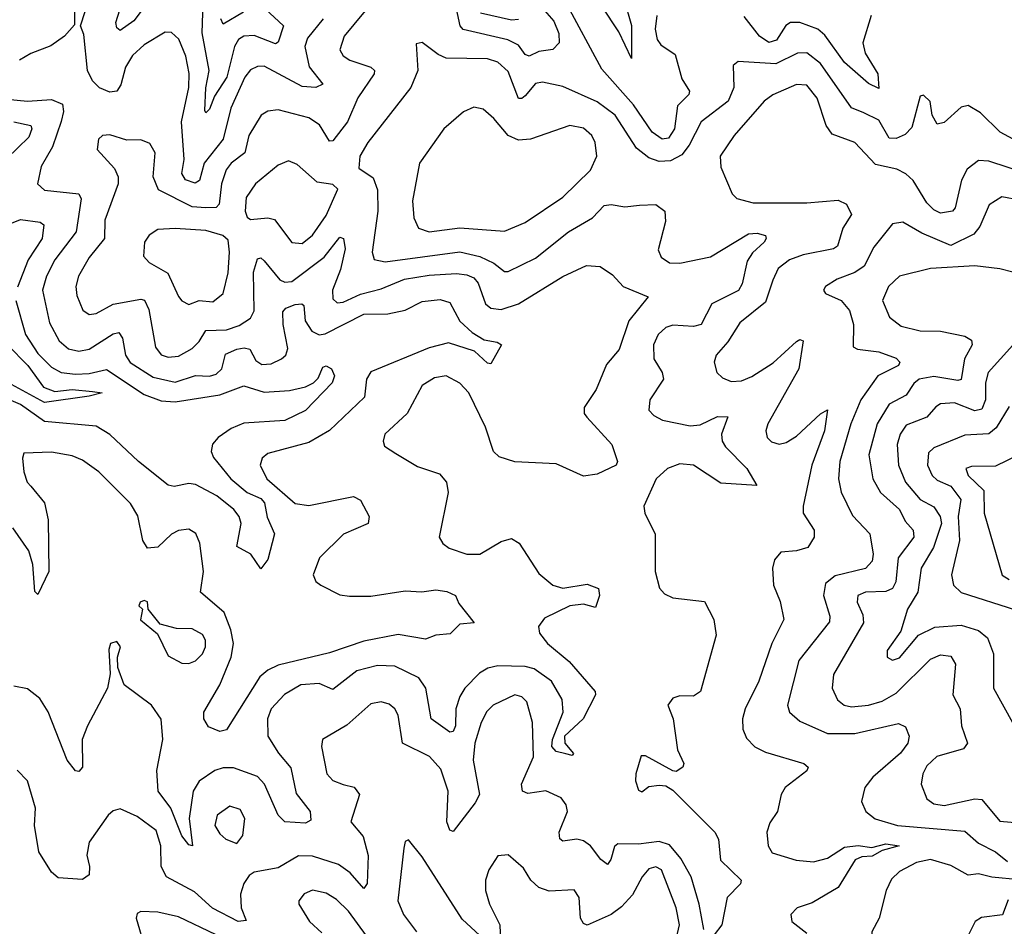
# Model space of a CAD drawing. Extents: x 1678431 to 1860718, y 384618 to 522882.
# Tile 266 of 473: x 1739163 to 1742030, y 498631 to 501273. Entities that reach past the tile are written whole.
import ezdxf

# ---------------------------------------------------------------- set-up
doc = ezdxf.new("R2010")
doc.units = 0

msp = doc.modelspace()

# ---------------------------------------------------------------- linework, layer by layer
at = {"layer": '0CON10XD'}
for points in [[(1739877.7, 501305), (1739931.1, 501255), (1739915, 501207.5), (1739907.4, 501202.6), (1739845, 501226.6), (1739815.2, 501224.8), (1739799.8, 501215), (1739788.3, 501195), (1739766.2, 501105), (1739729.8, 501050.2), (1739715, 501012.5), (1739705, 501001.4), (1739702.1, 501007.9), (1739704.5, 501074.5), (1739714.4, 501125), (1739694.1, 501235), (1739701.7, 501465)], [(1740921.9, 501335), (1740944.3, 501255.7), (1740945, 501160), (1740907.5, 501237.5), (1740811, 501385)], [(1739536.6, 501325), (1739495, 501269.4), (1739455, 501241.8), (1739445, 501248.8), (1739443, 501265), (1739470.5, 501355)], [(1740196.7, 501333.3), (1740107.2, 501225), (1740094.6, 501185), (1740105, 501167.8), (1740124.4, 501155), (1740185.5, 501135), (1740195.9, 501125), (1740195.3, 501115), (1740147.7, 501045), (1740116.9, 500975), (1740075, 500920), (1740065, 500918.9), (1740036.1, 500966.1), (1740005, 500987.3), (1739915, 501010.3), (1739885, 501006.2), (1739865.6, 500995), (1739829.8, 500935), (1739818.5, 500885), (1739778.8, 500855), (1739763.9, 500835), (1739750.7, 500795), (1739743.8, 500735), (1739734.5, 500725.5), (1739705, 500724.3)], [(1740677.9, 501315), (1740718.4, 501268.4), (1740733.1, 501233.1), (1740734.2, 501205), (1740715, 501185.7), (1740675, 501180.2), (1740646.5, 501166.5), (1740635, 501171.8), (1740615, 501198.4), (1740584.4, 501214.4), (1740454.2, 501244.2), (1740445.1, 501255.1), (1740434.8, 501305)], [(1741018.6, 501285), (1741013.8, 501245), (1741018.9, 501215), (1741030.1, 501200.1), (1741071.5, 501171.5), (1741091, 501101), (1741113.2, 501065), (1741111.8, 501055), (1741078.2, 501021.8), (1741069.5, 500955), (1741052.4, 500927.6), (1741034.3, 500924.3), (1741005.2, 500945), (1740950.8, 501025), (1740858.3, 501128.3), (1740752.7, 501325)], [(1739322.5, 501305), (1739321.7, 501258.3), (1739293.5, 501225), (1739253.7, 501196.3), (1739195, 501174.3), (1739161.8, 501155)], [(1740046.3, 501275), (1740000.8, 501219.2), (1739993.1, 501195), (1740005.4, 501135.4), (1740045.3, 501084.7), (1740025, 501074.8), (1739985, 501078.4), (1739875, 501137.8), (1739855, 501136.8), (1739835, 501126.3), (1739818.5, 501105), (1739777.4, 501015), (1739754.8, 500925), (1739699.8, 500855), (1739685.9, 500804.1), (1739673.8, 500796.2), (1739645, 500806.6), (1739634.8, 500825), (1739641.3, 500865), (1739633.9, 500975), (1739655.1, 501075), (1739655.7, 501115.7), (1739646.6, 501166.6), (1739626.3, 501216.3), (1739605, 501235.4), (1739586.2, 501236.2), (1739525, 501200), (1739491.4, 501168.6), (1739470.4, 501135), (1739456.9, 501083.1), (1739445.2, 501064.8), (1739425, 501061.2), (1739395, 501074.7), (1739374.7, 501095), (1739360.5, 501125), (1739349.4, 501229.4), (1739340, 501255), (1739353.6, 501296.4)], [(1739814.1, 501295), (1739755, 501260), (1739748.6, 501275)], [(1740615, 501273.5), (1740595, 501271.2), (1740505, 501291.7)], [(1741642.3, 501285), (1741618.5, 501205), (1741625, 501175.4), (1741662.4, 501115), (1741665, 501072.2), (1741635, 501086.7), (1741565, 501147.7), (1741508.1, 501228.1), (1741486.9, 501245), (1741435, 501264.4), (1741408, 501265), (1741393.7, 501256.3), (1741366.9, 501213.1), (1741345, 501206.9), (1741317.5, 501225), (1741272.5, 501282.5)], [(1742105, 500898.8), (1742018.5, 500945), (1741961.5, 501001.5), (1741925, 501022.9), (1741905, 501018.2), (1741855, 500972.9), (1741835, 500968), (1741820, 500995), (1741814.2, 501034.2), (1741795, 501052.5), (1741785, 501050), (1741761.2, 500958.8), (1741741.6, 500938.4), (1741715, 500926.2), (1741695, 500927.5), (1741665, 500979.7), (1741621.2, 501001.2), (1741585.8, 501015.8), (1741495, 501144.8), (1741455, 501176.1), (1741428.1, 501175), (1741365, 501144.2), (1741255, 501151.1), (1741240.9, 501139.1), (1741242.2, 501075), (1741226.1, 501035), (1741147.1, 500975), (1741112.6, 500907.4), (1741090.9, 500879.1), (1741058.1, 500861.9), (1741025, 500860), (1740995, 500870), (1740958.9, 500898.9), (1740896.7, 500995), (1740845, 501033.5), (1740745, 501077.8), (1740685, 501091.3), (1740665, 501087.3), (1740635, 501051.3), (1740625, 501042.8), (1740615, 501043.3), (1740585, 501121.5), (1740555, 501149.2), (1740525, 501158.9), (1740405, 501160.8), (1740381.1, 501171.1), (1740335, 501206.7), (1740317, 501203), (1740321.9, 501125), (1740301.8, 501075), (1740176.1, 500915), (1740153.4, 500875), (1740150.2, 500840.2), (1740191.7, 500811.7), (1740205, 500776.7), (1740206, 500715), (1740189.4, 500595), (1740195, 500573.6), (1740227.1, 500567.1), (1740445, 500596.5), (1740503.2, 500583.2), (1740543.6, 500563.6), (1740575, 500539.3), (1740585, 500538.7), (1740665, 500578.2), (1740761.5, 500655), (1740830.9, 500695), (1740865, 500731.1), (1740885, 500734.7), (1740925, 500727.5), (1740967.7, 500732.3), (1741015, 500734.5), (1741041.4, 500715), (1741043.8, 500685), (1741022.5, 500602.5), (1741030.5, 500580.5), (1741055, 500564.7), (1741085, 500562.9), (1741175, 500582.2), (1741285, 500648.8), (1741310.7, 500650.7), (1741334.4, 500644.4), (1741336.9, 500635), (1741330.5, 500625), (1741296.6, 500593.4), (1741281.2, 500568.8), (1741267.2, 500502.8), (1741256.5, 500483.5), (1741178.5, 500445), (1741147.3, 500385), (1741125, 500378.9), (1741065, 500382.3), (1741045, 500375.8), (1741021.8, 500355), (1741009, 500325), (1741010, 500285), (1741033.8, 500245), (1741038.2, 500225), (1740997.5, 500165), (1740994.8, 500134.8), (1741009.3, 500119.3), (1741035, 500106.2), (1741115, 500089.4), (1741145, 500092.4), (1741195, 500116.4), (1741225.4, 500115.4), (1741206.5, 500065), (1741208.7, 500045), (1741218.4, 500028.4)], [(1742095, 500824.4), (1741985, 500860.5), (1741955, 500862.4), (1741922.5, 500837.5), (1741906.2, 500805), (1741887.2, 500725), (1741879.4, 500715), (1741845, 500709.1), (1741825, 500719.1), (1741805, 500739.3), (1741765, 500804.5), (1741744, 500824), (1741717.6, 500837.6), (1741655, 500850.8), (1741595, 500914.7), (1741529.5, 500939.5), (1741511.4, 500965), (1741485, 501044.5), (1741455, 501081.6), (1741425, 501084.1), (1741356, 501054), (1741330.7, 501035), (1741243.9, 500935), (1741202.5, 500875), (1741205, 500843.3), (1741237.5, 500765), (1741251.8, 500751.8), (1741299.2, 500739.2), (1741455, 500738.9), (1741546.6, 500746.6), (1741570.4, 500735), (1741585.4, 500705), (1741560.2, 500665), (1741545, 500613.1), (1741532.5, 500605), (1741445, 500587.8), (1741405, 500573.5), (1741372, 500548), (1741356.1, 500513.9), (1741335, 500449.7), (1741260.1, 500389.9), (1741225.5, 500334.5), (1741191.5, 500295), (1741185.5, 500275), (1741193.3, 500245), (1741209.3, 500229.3), (1741235, 500218.9), (1741265, 500220.9), (1741295, 500233.1), (1741357, 500273), (1741425, 500335.4), (1741435, 500340.6), (1741445, 500336.7), (1741431.9, 500255), (1741341.8, 500095), (1741336, 500075), (1741339.6, 500055), (1741352.7, 500042.7), (1741375, 500036.1), (1741395, 500040.9), (1741425, 500058.8), (1741495, 500124.5), (1741515.5, 500135.5), (1741506.4, 500075), (1741469.8, 499975), (1741444.8, 499854.8), (1741444.8, 499834.8), (1741476.2, 499785), (1741476.5, 499765), (1741458.6, 499735), (1741425.3, 499725.3), (1741379.1, 499720.9), (1741361.5, 499698.5), (1741355.4, 499674.6), (1741358.2, 499625), (1741377.8, 499577.8), (1741388.2, 499525), (1741352.9, 499455), (1741315.2, 499345), (1741275.9, 499265), (1741267.8, 499235), (1741268.7, 499205), (1741279.2, 499179.2), (1741303.5, 499153.5), (1741335, 499138.4), (1741446.2, 499105), (1741458.8, 499095), (1741455, 499084), (1741392, 499035), (1741380, 499015), (1741369.4, 498965), (1741347.6, 498932.4), (1741339.2, 498905), (1741342.5, 498865), (1741354.3, 498845), (1741423.8, 498823.8), (1741475, 498818.9), (1741515, 498829.3), (1741565, 498861.9), (1741605, 498866.6), (1741645, 498860.5), (1741685, 498870.9), (1741724, 498865), (1741675, 498851.6), (1741645.6, 498835), (1741615, 498833.2), (1741595.6, 498824.4), (1741546.4, 498743.6), (1741470.6, 498699.4), (1741426.7, 498685), (1741408.8, 498665), (1741412, 498645), (1741455, 498610.8)], [(1739115, 501042.2), (1739185.2, 501035.2), (1739255, 501040.4), (1739287, 501027), (1739289.8, 501005), (1739283.8, 500976.2), (1739258, 500902), (1739225.4, 500845), (1739214.5, 500795), (1739235, 500776.4), (1739335.2, 500765.2), (1739341.3, 500751.3), (1739326.7, 500655), (1739265, 500573.2), (1739240.4, 500525), (1739228.8, 500485), (1739249.1, 500389.1), (1739277.1, 500337.1), (1739305, 500313.3), (1739335, 500306.5), (1739365, 500312.7), (1739435, 500357.7), (1739451.2, 500361.2), (1739461.7, 500345), (1739470.4, 500295), (1739484, 500274), (1739550.9, 500230.9), (1739615, 500216.4), (1739675, 500236.4), (1739715, 500234.1), (1739735, 500239.5), (1739751.2, 500255), (1739761.5, 500298.5), (1739795, 500312.7), (1739816.6, 500316.6), (1739832.4, 500312.4), (1739849.9, 500279.9), (1739868, 500268), (1739895, 500269.8), (1739925.5, 500284.5), (1739937.6, 500295), (1739943.3, 500315), (1739929.6, 500385), (1739928.7, 500421.3), (1739937.9, 500432.1), (1739965, 500443), (1739984.7, 500444.7), (1739989.9, 500439.9), (1739994.4, 500395), (1740013.2, 500365), (1740034.9, 500354.9), (1740052.7, 500357.3), (1740165, 500414.8), (1740235, 500415.7), (1740285, 500426), (1740335, 500451.6), (1740387.6, 500457.6), (1740415, 500449.1), (1740444.8, 500394.8), (1740480.9, 500360.9), (1740515, 500340.3), (1740553.4, 500333.4), (1740566.2, 500325), (1740535, 500270), (1740525, 500272), (1740487.2, 500307.2), (1740411.2, 500331.2), (1740355, 500316.3), (1740185, 500246.2), (1740172.9, 500225), (1740167, 500173), (1740065, 500076), (1740005, 500040.6), (1739885, 500008.9), (1739868.5, 499995), (1739863.2, 499975), (1739882.1, 499935), (1739965, 499862.5), (1740005, 499857.3), (1740135, 499882.9), (1740155, 499872.9), (1740180, 499825), (1740178, 499805), (1740106.1, 499773.9), (1740036.2, 499705), (1740017.5, 499655), (1740025, 499635.8), (1740039.2, 499625), (1740095, 499597.3), (1740122.7, 499592.7), (1740185, 499592.9), (1740285, 499608.6), (1740334.1, 499605.9), (1740375, 499611.5), (1740406.8, 499606.8), (1740432, 499595), (1740441.8, 499571.8), (1740486.2, 499515), (1740445, 499511.2), (1740416.6, 499483.4), (1740375, 499479.4), (1740345, 499467.5), (1740265, 499480.9), (1740165, 499461.9), (1740065, 499428.2), (1739915, 499391.5), (1739885, 499377.5), (1739862, 499358), (1739765, 499203.3), (1739745, 499198.6), (1739712.2, 499212.2), (1739698.5, 499235), (1739699.1, 499255), (1739745.8, 499334.2), (1739778.2, 499415), (1739785.5, 499455), (1739777.9, 499495), (1739757.9, 499545), (1739689.2, 499605), (1739698.3, 499665), (1739687.7, 499747.7), (1739675.8, 499775.8), (1739655, 499788.5), (1739625, 499784.1), (1739605, 499773.9), (1739565, 499736), (1739535, 499732.9), (1739521.4, 499755), (1739507.1, 499827.1), (1739485, 499862.5), (1739392.9, 499955), (1739345, 499989.1), (1739315, 500001.8), (1739255, 500012.5), (1739175, 500010), (1739170.6, 499995), (1739174.6, 499955), (1739184.6, 499925), (1739195, 499913.2), (1739235.2, 499865.2), (1739245.2, 499815), (1739247.5, 499665), (1739215, 499597.5), (1739207, 499607), (1739200.9, 499685), (1739189.2, 499725), (1739142.4, 499792.4)], [(1740355, 500654.7), (1740445, 500666.8), (1740575, 500656.9), (1740635, 500682.2), (1740745, 500755.3), (1740825.2, 500834.8), (1740843.2, 500875), (1740838.4, 500915), (1740829.4, 500935), (1740805, 500957.1), (1740765, 500964.2), (1740650.8, 500925), (1740615, 500921.9), (1740585, 500935.4), (1740543.5, 500985), (1740512.1, 501012.1), (1740485, 501018.2), (1740455, 501004.6), (1740398.2, 500955), (1740327.1, 500855), (1740306.5, 500745), (1740310.8, 500695), (1740324.4, 500665), (1740355, 500654.7)], [(1739145, 500975.1), (1739195, 500964.2), (1739197.5, 500955), (1739189.2, 500930.8), (1739125, 500868.8)], [(1739705, 500724.3), (1739665, 500727.5), (1739567.1, 500777.1), (1739551, 500815), (1739557.1, 500885), (1739541.7, 500911.7), (1739515, 500922.9), (1739475, 500921.4), (1739425, 500937.8), (1739403.8, 500935), (1739392.5, 500925), (1739388, 500895), (1739438.8, 500838.8), (1739449.7, 500815), (1739449.7, 500795), (1739410.9, 500689.1), (1739409.3, 500635), (1739365, 500579.6), (1739334.1, 500525), (1739325.8, 500495), (1739328.8, 500468.8), (1739346, 500426), (1739365, 500413.8), (1739385, 500416.7), (1739435, 500443.4), (1739515, 500458.6), (1739526, 500456), (1739538.6, 500428.6), (1739558.3, 500318.3), (1739575, 500296.6), (1739595, 500289.3), (1739625, 500292), (1739664.7, 500315), (1739685.4, 500334.6), (1739705, 500366.8), (1739765, 500369.4), (1739801.4, 500381.4), (1739835, 500403.1), (1739845.6, 500424.4), (1739843.2, 500536.8), (1739855, 500576.2), (1739865, 500578.8), (1739875, 500570.4), (1739920, 500515), (1739935, 500508.4), (1739955, 500509.8), (1740049.6, 500580.4), (1740095, 500639.2), (1740105.7, 500635.7), (1740110.9, 500605), (1740097.2, 500545), (1740074.1, 500485), (1740075, 500459.2), (1740087.6, 500447.6), (1740105, 500449.3), (1740155, 500473.1), (1740215, 500488.9), (1740283.7, 500516.3), (1740355, 500528.4), (1740435, 500533.3), (1740465, 500529.7), (1740485, 500520.2), (1740497.7, 500505), (1740518.9, 500445), (1740535, 500432.4), (1740565, 500428.2), (1740615, 500444.8), (1740745, 500524.7), (1740813.4, 500556.6), (1740853.2, 500553.2), (1740889.1, 500529.1), (1740920, 500495), (1740993.3, 500465), (1740936.6, 500395), (1740908.3, 500311.7), (1740871.5, 500268.5), (1740841.5, 500195), (1740806.8, 500143.2), (1740807.1, 500125), (1740814.4, 500115), (1740887.5, 500035), (1740903.8, 499985), (1740900, 499975), (1740845, 499948.2), (1740805, 499942.4), (1740725, 499978.6), (1740605, 499984.6), (1740559.1, 499999.1), (1740542.7, 500015), (1740519, 500085), (1740470.7, 500185), (1740445, 500214), (1740405, 500234.7), (1740370.5, 500229.5), (1740335, 500206.4), (1740291.5, 500125), (1740226.5, 500065), (1740221.5, 500045), (1740225, 500030), (1740258.3, 500008.3), (1740321.1, 499971.1), (1740385, 499949.4), (1740405.6, 499925), (1740410.9, 499895), (1740384.4, 499765), (1740395, 499746), (1740413, 499733), (1740465, 499715.4), (1740502.5, 499715), (1740565, 499752.1), (1740595, 499760.5), (1740617.5, 499747.5), (1740675, 499659.2), (1740715, 499625.3), (1740745, 499616.5), (1740815, 499627.7), (1740848.1, 499615), (1740851.8, 499595), (1740840, 499560), (1740805, 499569.2), (1740765, 499564.7), (1740691.1, 499528.9), (1740673.8, 499505), (1740676.1, 499485), (1740700, 499455), (1740763, 499403), (1740839.1, 499315), (1740840, 499305), (1740803.5, 499235), (1740749.6, 499185), (1740750.5, 499165), (1740776, 499134), (1740771.7, 499128.3), (1740753, 499133), (1740725, 499140.3), (1740712.6, 499155), (1740714.9, 499175), (1740745.9, 499255), (1740742.2, 499292.2), (1740711.7, 499345), (1740661, 499381), (1740635, 499388.1), (1740555, 499390.2), (1740526.5, 499383.4), (1740501.6, 499368.4), (1740458.8, 499325), (1740445, 499300.9), (1740433, 499265), (1740431.9, 499215), (1740425, 499198.5), (1740415, 499196.2), (1740361.4, 499235), (1740345.6, 499325), (1740325, 499354.7), (1740255, 499388.6), (1740205, 499391), (1740144.5, 499375), (1740075, 499321.3), (1740035, 499338.8), (1739981.1, 499335), (1739933.5, 499306.5), (1739895.3, 499265), (1739884.7, 499235), (1739885.3, 499185), (1739916.1, 499135), (1739952.5, 499092.5), (1739967.6, 499017.6), (1740008.5, 498965), (1740010.3, 498939.7), (1739995, 498931.5), (1739935, 498935.5), (1739915, 498954.4), (1739875.6, 499045), (1739855, 499067.5), (1739785, 499092.7), (1739755, 499092.6), (1739730.9, 499085), (1739685, 499053.4), (1739667.4, 499025), (1739656.2, 498945), (1739665.6, 498865), (1739655, 498868), (1739635, 498894.5), (1739602.6, 498975), (1739566.1, 499025), (1739562.4, 499085), (1739579.7, 499175), (1739574.8, 499234.8), (1739546.9, 499275), (1739466.4, 499335), (1739448.8, 499385), (1739447.5, 499415), (1739455.7, 499445.7), (1739445, 499461.2), (1739426.7, 499455), (1739422.5, 499437.5), (1739426.4, 499366.4), (1739417.8, 499325), (1739359.6, 499215), (1739344.1, 499175), (1739345.6, 499095), (1739335, 499082), (1739325, 499083.8), (1739301.2, 499115), (1739245.9, 499255.9), (1739220.8, 499295), (1739185, 499322.4), (1739145, 499331.1)], [(1739985, 500620.9), (1740015, 500644.7), (1740055, 500702.3), (1740089.4, 500779.4), (1740075, 500792.9), (1740029.3, 500799.3), (1739971.2, 500851.2), (1739945, 500861.4), (1739915, 500848.9), (1739848.9, 500795), (1739821.9, 500755), (1739819.1, 500715), (1739825, 500697.5), (1739835, 500690.5), (1739885, 500695.8), (1739905, 500690.6), (1739955, 500623.8), (1739985, 500620.9)], [(1742075, 500746.6), (1742022.9, 500757.1), (1741986.8, 500733.2), (1741959.4, 500670.6), (1741942.1, 500647.9), (1741875, 500615.2), (1741790.3, 500650.3), (1741735, 500683.1), (1741705, 500677.5), (1741650, 500610), (1741622.1, 500555), (1741595, 500535.7), (1741543.1, 500516.9), (1741509.2, 500495), (1741504, 500485), (1741510, 500475), (1741555, 500454.6), (1741579.2, 500425), (1741591.2, 500385), (1741590, 500320), (1741603.2, 500313.2), (1741665.2, 500305.2), (1741715, 500286.5), (1741726.4, 500275), (1741721.8, 500265), (1741662, 500235), (1741613, 500165), (1741583.8, 500095), (1741551.6, 499985), (1741547.7, 499935), (1741555.7, 499895.7), (1741588.3, 499828.3), (1741638.9, 499775), (1741648.2, 499715), (1741645.8, 499695), (1741626.5, 499673.5), (1741537.4, 499652.6), (1741509.8, 499630.2), (1741503.5, 499595), (1741522.4, 499535), (1741521.7, 499518.3), (1741431.7, 499405), (1741398.5, 499275), (1741404.7, 499254.7), (1741435, 499228.5), (1741515, 499193.1), (1741595, 499192.8), (1741721.8, 499221.8), (1741742.5, 499212.5), (1741753.4, 499185), (1741749.5, 499165), (1741727.8, 499135), (1741647.2, 499065), (1741623.8, 499035), (1741614.5, 498995), (1741626.7, 498965), (1741654.3, 498944.3), (1741719.2, 498925), (1741915, 498908.1), (1741955, 498872.9), (1742005, 498848.1), (1742039.3, 498819.3)], [(1739065, 500651), (1739165, 500690.2), (1739222.5, 500682.5), (1739232.7, 500675), (1739228.1, 500635), (1739186.9, 500573.1), (1739156.6, 500493.4)], [(1739655, 500443.1), (1739685, 500454.2), (1739725, 500450.4), (1739755.3, 500475), (1739769.5, 500535), (1739774.1, 500595), (1739770, 500630), (1739754.1, 500644.1), (1739705, 500658.6), (1739615.4, 500664.6), (1739565, 500661.5), (1739539.2, 500645), (1739525.7, 500625), (1739523.4, 500583.4), (1739540, 500565), (1739594.4, 500534.4), (1739625, 500466.7), (1739635, 500453.3), (1739655, 500443.1)], [(1742055, 500536.7), (1742017.3, 500547.3), (1741944.8, 500555.2), (1741815, 500548.2), (1741724.8, 500525.2), (1741692.9, 500495), (1741675.5, 500455), (1741696.3, 500406.3), (1741729.9, 500379.9), (1741785, 500366.5), (1741845, 500365.2), (1741915, 500350.8), (1741935, 500338.5), (1741937.1, 500325), (1741914, 500285), (1741905, 500224.7), (1741895, 500221.3), (1741825, 500233.2), (1741782.5, 500225), (1741767.2, 500212.8), (1741745, 500178.4), (1741695, 500152.4), (1741660.2, 500095), (1741636, 500005), (1741647.8, 499935), (1741670, 499895), (1741725.4, 499845.4), (1741741.4, 499811.4), (1741764.7, 499785), (1741766.5, 499765), (1741721.5, 499705), (1741714.4, 499635), (1741705, 499615.3), (1741685, 499606.8), (1741625.7, 499604.3), (1741603.6, 499595), (1741602.3, 499575), (1741618.8, 499538.8), (1741620, 499515), (1741532.5, 499365), (1741528.7, 499325), (1741545, 499291.1), (1741564.3, 499275), (1741585, 499270), (1741635, 499274.8), (1741675, 499286.8), (1741715, 499310.2), (1741815, 499409.4), (1741845, 499421.9), (1741875, 499418), (1741887.9, 499395), (1741880.5, 499305), (1741901.6, 499265), (1741906, 499215), (1741923.2, 499165), (1741911.7, 499148.3), (1741834.1, 499125.9), (1741805, 499098.9), (1741793.1, 499075), (1741788.5, 499045), (1741805, 499002.5), (1741825, 498987.3), (1741855, 498983.2), (1741945, 499002.8), (1741965, 499000), (1742017.7, 498937.7), (1742095, 498930.7)], [(1739151.7, 500455), (1739179.2, 500355), (1739215, 500299.8), (1739255, 500260), (1739283.3, 500245), (1739325, 500239.6), (1739365, 500241.5), (1739415, 500253.7), (1739525, 500180.9), (1739575, 500162.4), (1739615, 500159.7), (1739745, 500179.7), (1739815, 500205.9), (1739875, 500187.6), (1739948.1, 500191.9), (1739995, 500202.7), (1740018, 500215), (1740031.8, 500228.2), (1740045, 500260), (1740055, 500263.8), (1740071.2, 500255), (1740079.5, 500235), (1740073.1, 500215), (1739995, 500134.2), (1739935, 500104.8), (1739815, 500097.1), (1739778.4, 500081.6), (1739740.4, 500055), (1739724, 500036), (1739720, 500015), (1739726.6, 499996.6), (1739777.3, 499935), (1739825.5, 499895.5), (1739865, 499877.5), (1739875.4, 499865), (1739883.2, 499823.2), (1739904.4, 499775), (1739885, 499700), (1739865, 499672.5), (1739836.2, 499715), (1739795, 499737.5), (1739807.3, 499805), (1739801.3, 499825), (1739785.9, 499845.9), (1739736.5, 499885), (1739675, 499918.8), (1739655, 499921.7), (1739612.3, 499912.3), (1739595, 499916.8), (1739508.4, 499985), (1739425, 500063.9), (1739385, 500088.7), (1739235, 500102.3), (1739165, 500151), (1739105, 500177)], [(1739127.3, 500325), (1739185.9, 500265), (1739231.8, 500201.8), (1739265, 500189.3), (1739315, 500195.1), (1739375, 500189.3), (1739402.5, 500185), (1739365, 500176.2), (1739235, 500157.6), (1739095, 500232.7)], [(1742055, 500324.3), (1741983.8, 500245), (1741975.9, 500215), (1741975.4, 500165), (1741965, 500137.5), (1741945, 500133.2), (1741885, 500156.4), (1741845, 500153.1), (1741830.8, 500145), (1741805.1, 500114.9), (1741745, 500091.4), (1741726.9, 500065), (1741718, 500035), (1741722.1, 499975), (1741742.3, 499925), (1741785, 499874.3), (1741825, 499853.3), (1741843.5, 499825), (1741847.9, 499805), (1741824.5, 499735), (1741788.5, 499675), (1741778.7, 499605), (1741748.1, 499555), (1741728.6, 499491.4), (1741689.5, 499435), (1741689.4, 499415), (1741705, 499406.5), (1741725, 499412.8), (1741780.9, 499479.1), (1741827.7, 499502.3), (1741905, 499508.1), (1741955, 499492.5), (1741981.4, 499471.4)], [(1742045, 500145.5), (1742006.5, 500083.5), (1741985, 500066), (1741915, 500062.6), (1741825.2, 500024.8), (1741809.7, 500010.3), (1741806.7, 499975), (1741820, 499945), (1741835, 499931.1), (1741875, 499913.4), (1741904.1, 499875), (1741896.1, 499825), (1741899.6, 499755), (1741876.2, 499655), (1741882.7, 499625), (1741905, 499603.3), (1742063.3, 499553.3)], [(1741218.4, 500028.4), (1741280.6, 499965), (1741310, 499915), (1741205, 499922.4), (1741125, 499974.3), (1741085, 499978.8), (1741049.5, 499965), (1741016.8, 499935), (1740980, 499855), (1740983.1, 499835), (1741013.3, 499773.3), (1741013.2, 499665), (1741026.2, 499616.2), (1741040.2, 499600.2), (1741065, 499588), (1741157.3, 499577.3), (1741184.4, 499525), (1741190.8, 499479.2), (1741145.6, 499315), (1741125, 499301.4), (1741085, 499302), (1741065, 499296), (1741050, 499275), (1741065.6, 499235), (1741078.2, 499145), (1741096.7, 499105), (1741093.8, 499095), (1741075, 499082), (1741065, 499083.8), (1740985, 499128), (1740972.5, 499127.5), (1740957.5, 499075), (1740956, 499055), (1740965, 499027.5), (1740975, 499022.5), (1740995, 499038), (1741025, 499042.5), (1741045, 499040.6), (1741065, 499027.8), (1741187, 498905), (1741198.1, 498885), (1741203.6, 498823.6), (1741264, 498765), (1741262, 498755), (1741222.7, 498715), (1741207.8, 498635), (1741185, 498606)], [(1742075, 500005.9), (1742005, 499971.6), (1741935, 499971.2), (1741918.6, 499965), (1741925, 499944.5), (1741970.6, 499900.6), (1741971.6, 499835), (1742024.1, 499654.1), (1742045, 499641.1)], [(1739655, 499396.8), (1739675, 499404.6), (1739695, 499424.5), (1739704, 499445), (1739704.1, 499465), (1739695, 499480.8), (1739665, 499497.3), (1739618.9, 499498.9), (1739571.7, 499511.7), (1739536.7, 499555), (1739535, 499576.7), (1739525, 499580), (1739513.3, 499575), (1739510, 499565), (1739520, 499555), (1739514, 499524), (1739563.5, 499483.5), (1739595, 499419.3), (1739635, 499397.2), (1739655, 499396.8)], [(1741981.4, 499471.4), (1741998.8, 499425), (1741999.2, 499325), (1742054.6, 499225)], [(1741155, 498621.2), (1741141.7, 498695), (1741118.6, 498775), (1741088.4, 498828.4), (1741055, 498868.4), (1741025, 498878), (1740965, 498870.3), (1740905, 498870.9), (1740895, 498863.1), (1740884.7, 498825.3), (1740875, 498811.4), (1740855, 498825.3), (1740825, 498865.3), (1740805, 498879.7), (1740785, 498884.7), (1740745, 498878.8), (1740735.4, 498885.4), (1740733.7, 498905), (1740758.1, 498965), (1740754.7, 498985), (1740739.2, 499005), (1740695, 499025.3), (1740642.4, 499017.6), (1740627.1, 499025), (1740624.1, 499045), (1740659.2, 499125), (1740656.5, 499225), (1740640, 499285), (1740625, 499300), (1740605, 499305.3), (1740541.2, 499275), (1740523.4, 499256.6), (1740506.9, 499225), (1740488, 499165), (1740483, 499115), (1740501.8, 499015), (1740489.5, 498990.5), (1740425, 498907.5), (1740415, 498910.8), (1740406.8, 498935), (1740410.8, 499025), (1740389, 499089), (1740355.7, 499125.7), (1740277.6, 499165), (1740265, 499246.2), (1740255.5, 499265), (1740238.5, 499278.5), (1740215, 499284.6), (1740185, 499279.2), (1740115, 499216.8), (1740044.2, 499175), (1740041.5, 499155), (1740057.3, 499075), (1740075, 499055.4), (1740104.4, 499044.4), (1740136.4, 499036.4), (1740152.6, 499015), (1740127.3, 498935), (1740162.9, 498892.9), (1740177.2, 498837.2), (1740174.6, 498755.4), (1740165, 498740.8), (1740125, 498786.9), (1740091.1, 498811.1), (1740015, 498835.6), (1739975, 498836.5), (1739915, 498801.2), (1739845, 498788.5), (1739830.7, 498779.3), (1739815, 498755.8), (1739805.3, 498724.7), (1739807.9, 498685), (1739822.1, 498647.9), (1739799.2, 498645), (1739723.8, 498683.8), (1739671.4, 498731.4), (1739590.4, 498775), (1739574.8, 498804.8), (1739573.4, 498865), (1739559.9, 498909.9), (1739505, 498950.4), (1739455, 498973.5), (1739435, 498967.7), (1739420, 498955), (1739365, 498875.6), (1739357.7, 498837.7), (1739366, 498805), (1739365, 498780.8), (1739345, 498767.5), (1739275, 498772.5), (1739255, 498788.2), (1739218.3, 498848.3), (1739205.3, 498924.7), (1739208.2, 498975), (1739185.6, 499055), (1739155.4, 499085.4)], [(1739795, 498872.5), (1739812.5, 498895), (1739818.2, 498945), (1739805, 498971.1), (1739775, 498980.9), (1739737.9, 498955), (1739730.8, 498925), (1739745, 498900), (1739762.5, 498885), (1739795, 498872.5)], [(1740515, 498592.7), (1740451.4, 498651.4), (1740335, 498833.3), (1740295, 498883.3), (1740285, 498877.5), (1740281.1, 498858.9), (1740263.8, 498705), (1740280.2, 498665), (1740318.1, 498615)], [(1741075, 498593.6), (1741084.1, 498635), (1741074.8, 498685), (1741032.2, 498795), (1741015, 498804.5), (1740995, 498798.5), (1740975.4, 498775), (1740947.8, 498722.2), (1740915, 498687.3), (1740885, 498665.7), (1740815, 498633.9), (1740805, 498638.9), (1740795.9, 498655), (1740791.8, 498715), (1740777.5, 498737.5), (1740705, 498733.7), (1740675, 498744.1), (1740651.5, 498765), (1740630.3, 498800.3), (1740585, 498839.4), (1740555, 498836), (1740528.8, 498795), (1740519.2, 498765), (1740519.3, 498735), (1740531.3, 498695), (1740561.2, 498635), (1740563.2, 498586.8)], [(1742075, 498766.6), (1741994.2, 498774.2), (1741955, 498783.9), (1741925, 498779.5), (1741875, 498808.5), (1741815, 498825.8), (1741775, 498816.8), (1741725, 498790.9), (1741701.9, 498768.1), (1741686.7, 498735), (1741666.1, 498655), (1741644.6, 498615), (1741643.6, 498595), (1741653.1, 498583.1), (1741675, 498577.2), (1741770.4, 498580.4), (1741778.5, 498565), (1741761.8, 498528.2)], [(1740172.6, 498602.6), (1740119.8, 498675), (1740085, 498709.1), (1740055, 498727.8), (1740015, 498736.5), (1739991.1, 498725), (1739975.6, 498705), (1739975.5, 498695), (1740006.7, 498645), (1740042.1, 498612.1)], [(1742041.9, 498708.1), (1742025, 498664), (1741963.5, 498656.5), (1741945.3, 498644.7), (1741925, 498603.8)], [(1739735, 498606.4), (1739625, 498658.2), (1739565, 498671.8), (1739515, 498674.2), (1739505, 498668), (1739501.5, 498655), (1739528, 498565)]]:
    msp.add_lwpolyline(points, dxfattribs=at)

doc.saveas('drawing.dxf')
